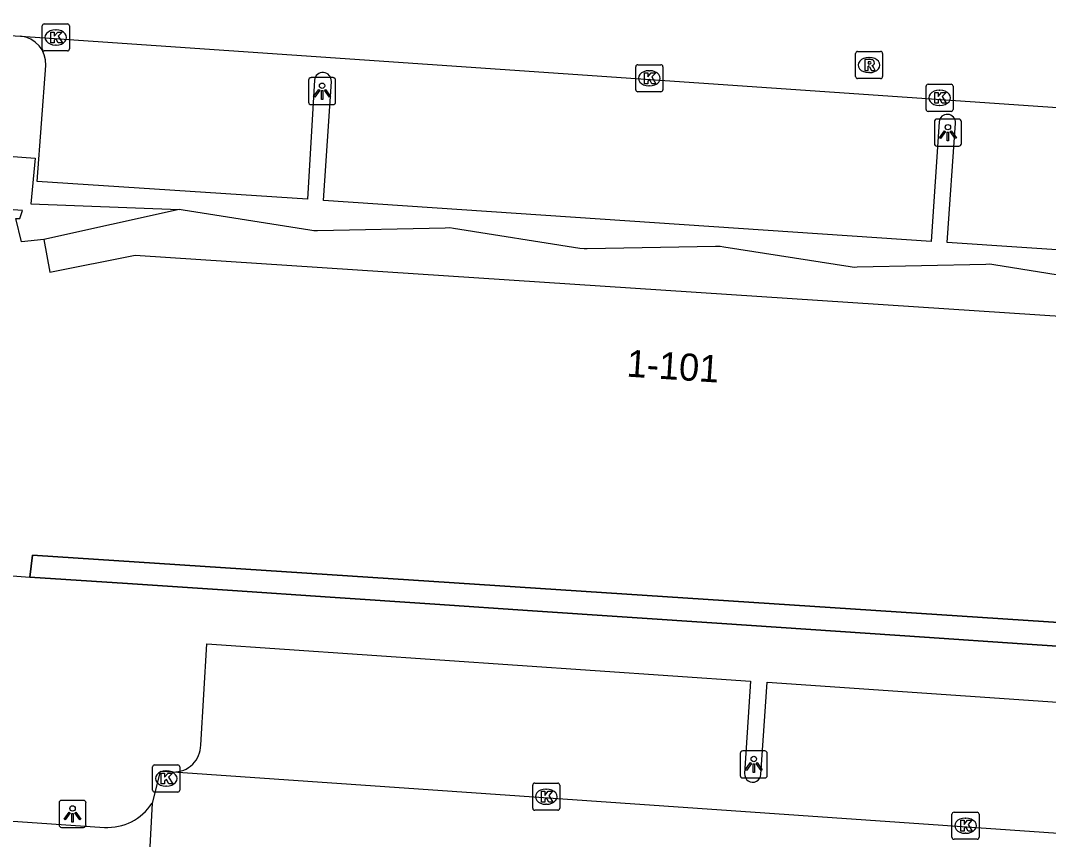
# Model space of a CAD drawing. Extents: x 161848 to 162726, y 385382 to 386521.
# Drawn here: x 161943.23 to 161981.19, y 385580.28 to 385610.51 of the extents above; entities that cross this region are included whole.
import ezdxf

# ---------------------------------------------------------------- set-up
doc = ezdxf.new("R2010")
doc.units = 0
for name, color, linetype in [('IMGEO_Fietspad_open', 7, 'Continuous'), ('IMGEO_Kolk', 7, 'Continuous'), ('IMGEO_Lichtpunt', 7, 'Continuous'), ('IMGEO_Pand', 7, 'Continuous'), ('IMGEO_Pand_nummerreeks', 7, 'Continuous'), ('IMGEO_Pand_overbouw', 7, 'Continuous'), ('IMGEO_Rijbaan_lokaal_open', 7, 'Continuous'), ('IMGEO_Rioolput', 7, 'Continuous'), ('IMGEO_Voetpad_open', 7, 'Continuous')]:
    doc.layers.add(name, color=color, linetype=linetype)

msp = doc.modelspace()

# ---------------------------------------------------------------- linework, layer by layer
at = {"layer": 'IMGEO_Fietspad_open'}
msp.add_lwpolyline([(161918.723, 385582.63), (161946.327, 385580.724)], dxfattribs=at)
msp.add_arc((161946.438, 385582.679), 1.958, 266.7366, 327.2249, dxfattribs=at)
at = {"layer": 'IMGEO_Kolk'}
for p, q in [((161944.03, 385609.46), (161944.03, 385610.312)), ((161944.105, 385610.386), (161944.957, 385610.386)), ((161944.518, 385610.166), (161944.543, 385610.166)), ((161945.031, 385610.312), (161945.031, 385609.46)), ((161944.957, 385609.386), (161944.105, 385609.386)), ((161944.541, 385609.606), (161944.516, 385609.606)), ((161965.951, 385607.952), (161965.951, 385608.804)), ((161966.026, 385608.878), (161966.878, 385608.878)), ((161966.439, 385608.658), (161966.464, 385608.658)), ((161966.952, 385608.804), (161966.952, 385607.952)), ((161976.748, 385608.155), (161977.6, 385608.155)), ((161966.878, 385607.878), (161966.026, 385607.878)), ((161966.462, 385608.098), (161966.437, 385608.098)), ((161976.673, 385607.229), (161976.673, 385608.081)), ((161977.161, 385607.935), (161977.186, 385607.935)), ((161977.674, 385608.081), (161977.674, 385607.229)), ((161977.6, 385607.155), (161976.748, 385607.155)), ((161977.184, 385607.375), (161977.159, 385607.375)), ((161948.107, 385582.103), (161948.107, 385582.955)), ((161948.182, 385583.029), (161949.034, 385583.029)), ((161948.595, 385582.809), (161948.62, 385582.809)), ((161949.108, 385582.955), (161949.108, 385582.103)), ((161962.219, 385582.357), (161963.071, 385582.357)), ((161949.034, 385582.029), (161948.182, 385582.029)), ((161948.618, 385582.249), (161948.593, 385582.249)), ((161962.144, 385581.431), (161962.144, 385582.283)), ((161962.632, 385582.137), (161962.657, 385582.137)), ((161963.145, 385582.283), (161963.145, 385581.431)), ((161962.655, 385581.577), (161962.63, 385581.577)), ((161963.071, 385581.357), (161962.219, 385581.357)), ((161977.631, 385580.36), (161977.631, 385581.212)), ((161977.706, 385581.286), (161978.558, 385581.286)), ((161978.632, 385581.212), (161978.632, 385580.36)), ((161978.119, 385581.066), (161978.144, 385581.066)), ((161978.142, 385580.506), (161978.117, 385580.506)), ((161978.558, 385580.286), (161977.706, 385580.286))]:
    msp.add_line(p, q, dxfattribs=at)
for points in [[(161944.03, 385609.46), (161944.03, 385610.312)], [(161944.105, 385610.386), (161944.957, 385610.386)], [(161944.351, 385610.086), (161944.474, 385610.086), (161944.474, 385609.935), (161944.604, 385610.086), (161944.768, 385610.086), (161944.622, 385609.935), (161944.775, 385609.686), (161944.623, 385609.686), (161944.538, 385609.85), (161944.474, 385609.783), (161944.474, 385609.686), (161944.351, 385609.686), (161944.351, 385610.086)], [(161945.031, 385610.312), (161945.031, 385609.46)], [(161944.957, 385609.386), (161944.105, 385609.386)], [(161965.951, 385607.952), (161965.951, 385608.804)], [(161966.026, 385608.878), (161966.878, 385608.878)], [(161966.272, 385608.578), (161966.395, 385608.578), (161966.395, 385608.427), (161966.525, 385608.578), (161966.689, 385608.578), (161966.543, 385608.427), (161966.696, 385608.178), (161966.544, 385608.178), (161966.459, 385608.342), (161966.395, 385608.275), (161966.395, 385608.178), (161966.272, 385608.178), (161966.272, 385608.578)], [(161966.952, 385608.804), (161966.952, 385607.952)], [(161976.748, 385608.155), (161977.6, 385608.155)], [(161966.878, 385607.878), (161966.026, 385607.878)], [(161976.673, 385607.229), (161976.673, 385608.081)], [(161976.994, 385607.855), (161977.117, 385607.855), (161977.117, 385607.704), (161977.247, 385607.855), (161977.411, 385607.855), (161977.265, 385607.704), (161977.418, 385607.455), (161977.266, 385607.455), (161977.181, 385607.619), (161977.117, 385607.552), (161977.117, 385607.455), (161976.994, 385607.455), (161976.994, 385607.855)], [(161977.674, 385608.081), (161977.674, 385607.229)], [(161977.6, 385607.155), (161976.748, 385607.155)], [(161948.107, 385582.103), (161948.107, 385582.955)], [(161948.182, 385583.029), (161949.034, 385583.029)], [(161948.428, 385582.729), (161948.551, 385582.729), (161948.551, 385582.578), (161948.681, 385582.729), (161948.845, 385582.729), (161948.699, 385582.578), (161948.852, 385582.329), (161948.7, 385582.329), (161948.615, 385582.493), (161948.551, 385582.426), (161948.551, 385582.329), (161948.428, 385582.329), (161948.428, 385582.729)], [(161949.108, 385582.955), (161949.108, 385582.103)], [(161962.219, 385582.357), (161963.071, 385582.357)], [(161949.034, 385582.029), (161948.182, 385582.029)], [(161962.144, 385581.431), (161962.144, 385582.283)], [(161962.465, 385582.057), (161962.588, 385582.057), (161962.588, 385581.906), (161962.718, 385582.057), (161962.882, 385582.057), (161962.736, 385581.906), (161962.889, 385581.657), (161962.737, 385581.657), (161962.652, 385581.821), (161962.588, 385581.754), (161962.588, 385581.657), (161962.465, 385581.657), (161962.465, 385582.057)], [(161963.145, 385582.283), (161963.145, 385581.431)], [(161963.071, 385581.357), (161962.219, 385581.357)], [(161977.631, 385580.36), (161977.631, 385581.212)], [(161977.706, 385581.286), (161978.558, 385581.286)], [(161978.632, 385581.212), (161978.632, 385580.36)], [(161977.952, 385580.986), (161978.075, 385580.986), (161978.075, 385580.835), (161978.205, 385580.986), (161978.369, 385580.986), (161978.223, 385580.835), (161978.376, 385580.586), (161978.224, 385580.586), (161978.139, 385580.75), (161978.075, 385580.683), (161978.075, 385580.586), (161977.952, 385580.586), (161977.952, 385580.986)], [(161978.558, 385580.286), (161977.706, 385580.286)]]:
    msp.add_lwpolyline(points, dxfattribs=at)
for centre, start, end in [((161944.107, 385610.31), 91.552, 178.448), ((161944.107, 385610.31), 91.552, 178.448), ((161944.955, 385610.31), 1.552, 88.448), ((161944.955, 385610.31), 1.552, 88.448), ((161944.107, 385609.462), 181.552, 268.448), ((161944.107, 385609.462), 181.552, 268.448), ((161944.955, 385609.462), 271.552, 358.448), ((161944.955, 385609.462), 271.552, 358.448), ((161966.028, 385608.802), 91.552, 178.448), ((161966.028, 385608.802), 91.552, 178.448), ((161966.876, 385608.802), 1.552, 88.448), ((161966.876, 385608.802), 1.552, 88.448), ((161976.75, 385608.079), 91.552, 178.448), ((161976.75, 385608.079), 91.552, 178.448), ((161977.598, 385608.079), 1.552, 88.448), ((161977.598, 385608.079), 1.552, 88.448), ((161966.028, 385607.954), 181.552, 268.448), ((161966.028, 385607.954), 181.552, 268.448), ((161966.876, 385607.954), 271.552, 358.448), ((161966.876, 385607.954), 271.552, 358.448), ((161976.75, 385607.231), 181.552, 268.448), ((161976.75, 385607.231), 181.552, 268.448), ((161977.598, 385607.231), 271.552, 358.448), ((161977.598, 385607.231), 271.552, 358.448), ((161948.184, 385582.953), 91.552, 178.448), ((161948.184, 385582.953), 91.552, 178.448), ((161949.032, 385582.953), 1.552, 88.448), ((161949.032, 385582.953), 1.552, 88.448), ((161962.221, 385582.281), 91.552, 178.448), ((161962.221, 385582.281), 91.552, 178.448), ((161963.069, 385582.281), 1.552, 88.448), ((161963.069, 385582.281), 1.552, 88.448), ((161948.184, 385582.105), 181.552, 268.448), ((161948.184, 385582.105), 181.552, 268.448), ((161949.032, 385582.105), 271.552, 358.448), ((161949.032, 385582.105), 271.552, 358.448), ((161962.221, 385581.433), 181.552, 268.448), ((161962.221, 385581.433), 181.552, 268.448), ((161963.069, 385581.433), 271.552, 358.448), ((161963.069, 385581.433), 271.552, 358.448), ((161977.708, 385581.21), 91.552, 178.448), ((161977.708, 385581.21), 91.552, 178.448), ((161978.556, 385581.21), 1.552, 88.448), ((161978.556, 385581.21), 1.552, 88.448), ((161977.708, 385580.362), 181.552, 268.448), ((161977.708, 385580.362), 181.552, 268.448), ((161978.556, 385580.362), 271.552, 358.448), ((161978.556, 385580.362), 271.552, 358.448)]:
    msp.add_arc(centre, 0.0765, start, end, dxfattribs=at)
for centre, major_axis, ratio, start_param, end_param in [((161944.517, 385609.886), (-0.387, 0.002), 0.722429, 4.712389, 7.853982), ((161944.542, 385609.886), (-0.39, 0.002), 0.717154, 1.570796, 4.712389), ((161966.438, 385608.378), (-0.387, 0.002), 0.722429, 4.712389, 7.853982), ((161966.463, 385608.378), (-0.39, 0.002), 0.717154, 1.570796, 4.712389), ((161977.16, 385607.655), (-0.387, 0.002), 0.722429, 4.712389, 7.853982), ((161977.185, 385607.655), (-0.39, 0.002), 0.717154, 1.570796, 4.712389), ((161948.594, 385582.529), (-0.387, 0.002), 0.722429, 4.712389, 7.853982), ((161948.619, 385582.529), (-0.39, 0.002), 0.717154, 1.570796, 4.712389), ((161962.631, 385581.857), (-0.387, 0.002), 0.722429, 4.712389, 7.853982), ((161962.656, 385581.857), (-0.39, 0.002), 0.717154, 1.570796, 4.712389), ((161978.118, 385580.786), (-0.387, 0.002), 0.722429, 4.712389, 7.853982), ((161978.143, 385580.786), (-0.39, 0.002), 0.717154, 1.570796, 4.712389)]:
    msp.add_ellipse(centre, major_axis=major_axis, ratio=ratio, start_param=start_param, end_param=end_param, dxfattribs=at)
at = {"layer": 'IMGEO_Lichtpunt'}
for p, q in [((161953.867, 385608.306), (161953.867, 385607.499)), ((161953.867, 385608.306), (161953.867, 385607.499)), ((161954.769, 385608.401), (161953.961, 385608.401)), ((161954.769, 385608.401), (161953.961, 385608.401)), ((161954.863, 385607.499), (161954.863, 385608.306)), ((161954.863, 385607.499), (161954.863, 385608.306)), ((161953.961, 385607.405), (161954.769, 385607.405)), ((161953.961, 385607.405), (161954.769, 385607.405)), ((161976.981, 385606.776), (161976.981, 385605.969)), ((161976.981, 385606.776), (161976.981, 385605.969)), ((161977.883, 385606.871), (161977.075, 385606.871)), ((161977.883, 385606.871), (161977.075, 385606.871)), ((161977.977, 385605.969), (161977.977, 385606.776)), ((161977.977, 385605.969), (161977.977, 385606.776)), ((161977.075, 385605.875), (161977.883, 385605.875)), ((161977.075, 385605.875), (161977.883, 385605.875)), ((161970.713, 385583.546), (161969.905, 385583.546)), ((161970.713, 385583.546), (161969.905, 385583.546)), ((161969.811, 385583.451), (161969.811, 385582.644)), ((161969.811, 385583.451), (161969.811, 385582.644)), ((161970.807, 385582.644), (161970.807, 385583.451)), ((161970.807, 385582.644), (161970.807, 385583.451)), ((161969.905, 385582.55), (161970.713, 385582.55)), ((161969.905, 385582.55), (161970.713, 385582.55)), ((161944.65, 385581.626), (161944.65, 385580.819)), ((161944.65, 385581.626), (161944.65, 385580.819)), ((161945.552, 385581.721), (161944.744, 385581.721)), ((161945.552, 385581.721), (161944.744, 385581.721)), ((161945.646, 385580.819), (161945.646, 385581.626)), ((161945.646, 385580.819), (161945.646, 385581.626)), ((161944.744, 385580.725), (161945.552, 385580.725)), ((161944.744, 385580.725), (161945.552, 385580.725))]:
    msp.add_line(p, q, dxfattribs=at)
for points in [[(161954.241, 385607.97), (161954.28, 385607.942), (161954.092, 385607.68), (161954.054, 385607.707), (161954.241, 385607.97)], [(161954.343, 385607.922), (161954.39, 385607.922), (161954.39, 385607.6), (161954.343, 385607.6), (161954.343, 385607.922)], [(161954.453, 385607.942), (161954.491, 385607.969), (161954.678, 385607.707), (161954.639, 385607.679), (161954.453, 385607.942)], [(161977.355, 385606.44), (161977.394, 385606.412), (161977.206, 385606.15), (161977.168, 385606.177), (161977.355, 385606.44)], [(161977.457, 385606.392), (161977.504, 385606.392), (161977.504, 385606.07), (161977.457, 385606.07), (161977.457, 385606.392)], [(161977.567, 385606.412), (161977.605, 385606.439), (161977.792, 385606.177), (161977.753, 385606.149), (161977.567, 385606.412)], [(161970.185, 385583.115), (161970.224, 385583.087), (161970.036, 385582.825), (161969.998, 385582.852), (161970.185, 385583.115)], [(161970.397, 385583.087), (161970.435, 385583.114), (161970.622, 385582.852), (161970.583, 385582.824), (161970.397, 385583.087)], [(161970.287, 385583.067), (161970.334, 385583.067), (161970.334, 385582.745), (161970.287, 385582.745), (161970.287, 385583.067)], [(161945.024, 385581.29), (161945.063, 385581.262), (161944.875, 385581), (161944.837, 385581.027), (161945.024, 385581.29)], [(161945.126, 385581.242), (161945.173, 385581.242), (161945.173, 385580.92), (161945.126, 385580.92), (161945.126, 385581.242)], [(161945.236, 385581.262), (161945.274, 385581.289), (161945.461, 385581.027), (161945.422, 385580.999), (161945.236, 385581.262)]]:
    msp.add_lwpolyline(points, dxfattribs=at)
for centre in [(161954.366, 385608.104), (161977.48, 385606.574), (161970.31, 385583.249), (161945.149, 385581.424)]:
    msp.add_circle(centre, 0.0994, dxfattribs=at)
for centre, start, end in [((161953.961, 385608.306), 90, 180), ((161953.961, 385608.306), 90, 180), ((161954.769, 385608.306), 0, 90), ((161954.769, 385608.306), 0, 90), ((161953.961, 385607.499), 180, 270), ((161953.961, 385607.499), 180, 270), ((161954.769, 385607.499), 270, 0), ((161954.769, 385607.499), 270, 360), ((161977.075, 385606.776), 90, 180), ((161977.075, 385606.776), 90, 180), ((161977.883, 385606.776), 0, 90), ((161977.883, 385606.776), 0, 90), ((161977.075, 385605.969), 180, 270), ((161977.075, 385605.969), 180, 270), ((161977.883, 385605.969), 270, 0), ((161977.883, 385605.969), 270, 360), ((161969.905, 385583.451), 90, 180), ((161969.905, 385583.451), 90, 180), ((161970.713, 385583.451), 0, 90), ((161970.713, 385583.451), 0, 90), ((161969.905, 385582.644), 180, 270), ((161969.905, 385582.644), 180, 270), ((161970.713, 385582.644), 270, 0), ((161970.713, 385582.644), 270, 360), ((161944.744, 385581.626), 90, 180), ((161944.744, 385581.626), 90, 180), ((161945.552, 385581.626), 0, 90), ((161945.552, 385581.626), 0, 90), ((161944.744, 385580.819), 180, 270), ((161944.744, 385580.819), 180, 270), ((161945.552, 385580.819), 270, 0), ((161945.552, 385580.819), 270, 360)]:
    msp.add_arc(centre, 0.0946, start, end, dxfattribs=at)
at = {"layer": 'IMGEO_Pand'}
for points in [[(161944.09, 385602.431), (161943.262, 385602.34), (161943.051, 385603.203), (161943.204, 385603.202), (161943.298, 385603.491), (161938.325, 385603.848), (161937.979, 385603.873), (161938.024, 385603.581), (161938.322, 385603.585), (161938.177, 385601.374), (161936.672, 385601.119), (161936.745, 385602.154), (161936.058, 385605.642), (161936.09, 385606.006)], [(161944.09, 385602.431), (161944.307, 385601.219), (161947.458, 385601.851), (161988.907, 385599.116), (161990.401, 385598.947), (161990.481, 385600.597)], [(161943.573, 385589.967), (161943.669, 385590.774), (161995.082, 385587.403), (161995.241, 385587.393), (161995.165, 385586.496)], [(161942.935, 385590.005), (161943.573, 385589.967)]]:
    msp.add_lwpolyline(points, dxfattribs=at)
at = {"layer": 'IMGEO_Pand_overbouw'}
msp.add_lwpolyline([(161983.854, 385600.745), (161979.178, 385601.487), (161979.033, 385601.51), (161978.884, 385601.507), (161974.135, 385601.4), (161974.013, 385601.397), (161973.873, 385601.419), (161969.207, 385602.148), (161969.063, 385602.171), (161968.893, 385602.168), (161964.156, 385602.078), (161964.041, 385602.076), (161963.888, 385602.1), (161959.221, 385602.832), (161959.086, 385602.853), (161958.909, 385602.849), (161954.193, 385602.748), (161954.062, 385602.745), (161953.918, 385602.768), (161949.231, 385603.507), (161949.093, 385603.529), (161944.09, 385602.431), (161944.307, 385601.219), (161947.458, 385601.851), (161988.907, 385599.116)], dxfattribs=at)
msp.add_lwpolyline([(161995.165, 385586.496), (161995.241, 385587.393), (161995.082, 385587.403), (161943.669, 385590.774), (161943.573, 385589.967), (161947.181, 385589.724), (161951.055, 385589.464), (161954.662, 385589.221), (161958.533, 385588.961), (161962.143, 385588.718), (161969.129, 385588.248), (161976.615, 385587.744), (161980.223, 385587.501), (161984.107, 385587.24), (161987.714, 385586.997), (161991.585, 385586.737), (161994.976, 385586.509)], close=True, dxfattribs=at)
at = {"layer": 'IMGEO_Rijbaan_lokaal_open'}
for points in [[(161933.385, 385610.532), (161943.229, 385609.934)], [(161943.229, 385609.934), (161996.016, 385606.302)], [(161948.87, 385582.767), (161948.39, 385582.793), (161948.085, 385581.619)], [(161993.817, 385579.653), (161948.87, 385582.767)], [(161948.085, 385581.619), (161947.765, 385575.649)]]:
    msp.add_lwpolyline(points, dxfattribs=at)
at = {"layer": 'IMGEO_Rioolput'}
for p, q in [((161974.069, 385608.442), (161974.069, 385609.294)), ((161974.144, 385609.368), (161974.996, 385609.368)), ((161975.07, 385609.294), (161975.07, 385608.442)), ((161974.557, 385609.148), (161974.582, 385609.148)), ((161974.58, 385608.588), (161974.555, 385608.588)), ((161974.996, 385608.368), (161974.144, 385608.368))]:
    msp.add_line(p, q, dxfattribs=at)
for points in [[(161974.069, 385608.442), (161974.069, 385609.294)], [(161974.144, 385609.368), (161974.996, 385609.368)], [(161975.07, 385609.294), (161975.07, 385608.442)], [(161974.658, 385609.066), (161974.406, 385609.068), (161974.406, 385608.668)], [(161974.584, 385608.987), (161974.53, 385608.987), (161974.53, 385608.906)], [(161974.53, 385608.906), (161974.582, 385608.906)], [(161974.406, 385608.668), (161974.53, 385608.668), (161974.53, 385608.83), (161974.541, 385608.83)], [(161974.588, 385608.801), (161974.659, 385608.668), (161974.799, 385608.668), (161974.734, 385608.794)], [(161974.996, 385608.368), (161974.144, 385608.368)]]:
    msp.add_lwpolyline(points, dxfattribs=at)
for centre, radius, start, end in [((161974.146, 385609.292), 0.0765, 91.552, 178.448), ((161974.146, 385609.292), 0.0765, 91.552, 178.448), ((161974.994, 385609.292), 0.0765, 1.552, 88.448), ((161974.994, 385609.292), 0.0765, 1.552, 88.448), ((161974.566, 385609.095), 0.19, 274.7715, 282.9687), ((161974.59, 385608.891), 0.0964, 77.0061, 93.1865), ((161974.604, 385608.948), 0.0378, 276.6634, 79.6772), ((161974.657, 385608.956), 0.109, 350.3612, 89.416), ((161974.655, 385608.956), 0.112, 277.5842, 350.9817), ((161974.54, 385608.777), 0.0533, 26.0293, 88.6989), ((161974.639, 385608.741), 0.108, 29.5134, 73.7905), ((161974.146, 385608.444), 0.0765, 181.552, 268.448), ((161974.146, 385608.444), 0.0765, 181.552, 268.448), ((161974.994, 385608.444), 0.0765, 271.552, 358.448), ((161974.994, 385608.444), 0.0765, 271.552, 358.448)]:
    msp.add_arc(centre, radius, start, end, dxfattribs=at)
for centre, major_axis, ratio, start_param, end_param in [((161974.556, 385608.868), (-0.387, 0.002), 0.722429, 4.712389, 7.853982), ((161974.581, 385608.868), (-0.39, 0.002), 0.717154, 1.570796, 4.712389)]:
    msp.add_ellipse(centre, major_axis=major_axis, ratio=ratio, start_param=start_param, end_param=end_param, dxfattribs=at)
at = {"layer": 'IMGEO_Voetpad_open'}
for points in [[(161954.083, 385608.308), (161953.828, 385603.91), (161943.842, 385604.571), (161944.158, 385608.853)], [(161977.155, 385606.768), (161976.857, 385602.349), (161954.418, 385603.866), (161954.708, 385608.263)], [(161995.113, 385605.302), (161995.002, 385603.878), (161994.924, 385601.141), (161977.454, 385602.319), (161977.759, 385606.725)], [(161936.09, 385606.006), (161943.769, 385605.434), (161943.613, 385603.741), (161949.093, 385603.529)], [(161949.093, 385603.529), (161944.09, 385602.431)], [(161983.854, 385600.745), (161979.178, 385601.487), (161979.033, 385601.51), (161978.884, 385601.507), (161974.135, 385601.4), (161974.013, 385601.397), (161973.873, 385601.419), (161969.207, 385602.148), (161969.063, 385602.171), (161968.893, 385602.168), (161964.156, 385602.078), (161964.041, 385602.076), (161963.888, 385602.1), (161959.221, 385602.832), (161959.086, 385602.853), (161958.909, 385602.849), (161954.193, 385602.748), (161954.062, 385602.745), (161953.918, 385602.768), (161949.231, 385603.507), (161949.093, 385603.529)], [(161994.976, 385586.509), (161991.585, 385586.737), (161987.714, 385586.997), (161984.107, 385587.24), (161980.223, 385587.501), (161976.615, 385587.744), (161969.129, 385588.248), (161962.143, 385588.718), (161958.533, 385588.961), (161954.662, 385589.221), (161951.055, 385589.464), (161947.181, 385589.724), (161943.573, 385589.967)], [(161949.885, 385583.765), (161950.115, 385587.506), (161970.187, 385586.128), (161969.97, 385582.717)], [(161970.575, 385582.678), (161970.802, 385586.081), (161993.136, 385584.553), (161992.877, 385580.699)]]:
    msp.add_lwpolyline(points, dxfattribs=at)
for centre, radius, start, end in [((161943.134, 385608.912), 1.026, 356.6778, 84.6731), ((161954.395, 385608.278), 0.313, 357.1863, 174.5773), ((161977.457, 385606.744), 0.303, 356.4085, 175.4473), ((161948.886, 385583.766), 0.999, 269.0696, 359.9627), ((161970.272, 385582.697), 0.303, 176.1233, 356.5)]:
    msp.add_arc(centre, radius, start, end, dxfattribs=at)

# ---------------------------------------------------------------- texts
at = {"layer": 'IMGEO_Pand_nummerreeks'}
msp.add_text('1-101', height=1, rotation=356.2248, dxfattribs=at).set_placement((161965.592, 385597.368))

doc.saveas('drawing.dxf')
